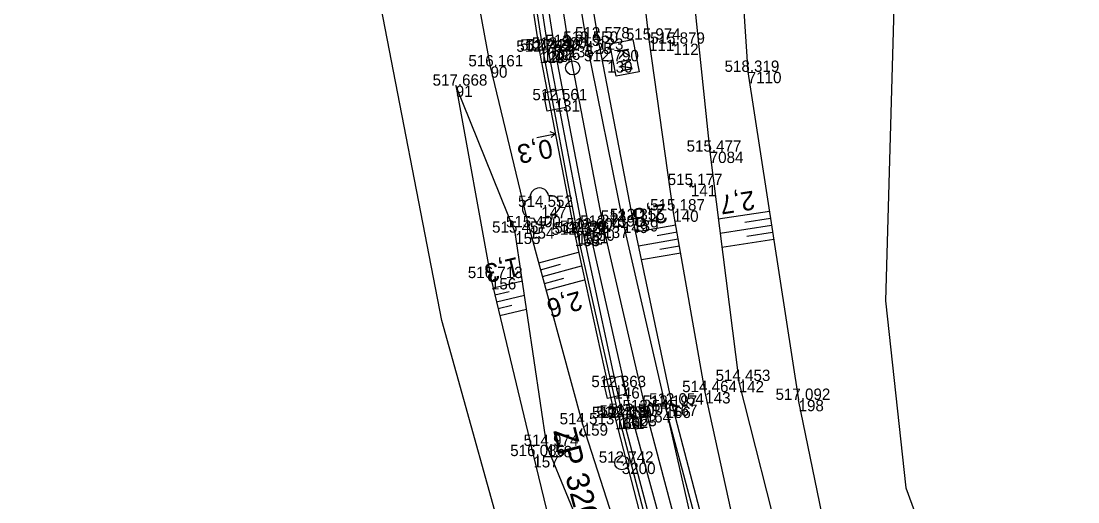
# Model space of a CAD drawing. Extents: x -1234191 to 23050, y -1290331 to -741191.
# Drawn here: x -865462.2 to -865350.2, y -1105605.2 to -1105554.3 of the extents above; entities that cross this region are included whole.
import ezdxf

# ---------------------------------------------------------------- set-up
doc = ezdxf.new("R2010")
doc.units = 0
for name, color, linetype in [('Vrstva 1', 7, 'Continuous'), ('Vrstva 13', 7, 'Continuous'), ('Vrstva 4', 7, 'Continuous'), ('Vrstva 41', 7, 'Continuous'), ('Vrstva 48', 7, 'Continuous'), ('Vrstva 49', 7, 'Continuous'), ('Vrstva 50', 7, 'Continuous'), ('Vrstva 53', 7, 'Continuous'), ('Vrstva 60', 7, 'Continuous'), ('Vrstva 61', 7, 'Continuous'), ('Vrstva 63', 7, 'Continuous'), ('Vrstva 7', 7, 'Continuous')]:
    doc.layers.add(name, color=color, linetype=linetype)

msp = doc.modelspace()

# ---------------------------------------------------------------- linework, layer by layer
at = {"layer": 'Vrstva 1'}
msp.add_lwpolyline([(-865407.2, -1105537.57), (-865404.2, -1105556.92), (-865400.51, -1105576.04), (-865396.02, -1105595.58), (-865390.86, -1105614.99), (-865387.31, -1105627.06), (-865386.58, -1105629.41), (-865385.51, -1105632.84), (-865385.19, -1105633.84), (-865378.99, -1105652.19), (-865371.92, -1105670.92), (-865371.89, -1105670.99), (-865364.34, -1105688.96), (-865356.16, -1105706.67), (-865347.54, -1105724.06), (-865338.71, -1105740.82), (-865331.55, -1105753.84), (-865329.65, -1105757.23), (-865318.34, -1105777.44), (-865311.67, -1105789.32), (-865293.8, -1105821.19)], dxfattribs=at)
at = {"layer": 'Vrstva 13'}
msp.add_line((-865407.56, -1105566.6), (-865405.6, -1105566.22), dxfattribs=at)
for points in [[(-865410.27, -1105538.13), (-865407.28, -1105557.54), (-865403.54, -1105576.91), (-865399.27, -1105596.3), (-865393.93, -1105616.95), (-865388.24, -1105635.29), (-865382.22, -1105653.37), (-865374.74, -1105672.84), (-865374.38, -1105672.66), (-865381.82, -1105653.22), (-865387.9, -1105635.18), (-865393.45, -1105616.73), (-865398.82, -1105596.26), (-865403.23, -1105576.74), (-865406.87, -1105557.41), (-865409.86, -1105538.2)], [(-865406.03, -1105566.61), (-865405.6, -1105566.22), (-865406.15, -1105566.02)]]:
    msp.add_lwpolyline(points, dxfattribs=at)
at = {"layer": 'Vrstva 4'}
for points in [[(-865415.79, -1105407.51), (-865415.01, -1105426.56), (-865414.09, -1105450.47), (-865411.46, -1105474.69), (-865410.07, -1105496.27), (-865407.86, -1105518.06), (-865405.51, -1105537.28), (-865402.3, -1105556.57), (-865398.44, -1105575.52), (-865393.92, -1105595.1), (-865389.46, -1105614.69), (-865383.95, -1105633.21), (-865377.69, -1105651.78), (-865370.49, -1105670.43), (-865362.74, -1105688.31), (-865354.73, -1105705.92), (-865346.08, -1105723.23), (-865337.3, -1105740.11), (-865328.12, -1105756.48), (-865310.18, -1105788.44), (-865292.19, -1105820.36)], [(-865241.39, -1105918.85), (-865246.2, -1105909.18), (-865270.79, -1105865.58), (-865295.11, -1105821.95), (-865312.96, -1105790.18), (-865331.02, -1105758.11), (-865339.94, -1105741.48), (-865348.82, -1105724.71), (-865357.64, -1105707.33), (-865365.7, -1105689.59), (-865373.31, -1105671.54), (-865380.29, -1105652.6), (-865386.74, -1105634.02), (-865392.22, -1105615.41), (-865397.53, -1105595.97), (-865401.98, -1105576.34), (-865405.63, -1105557.2), (-865408.67, -1105537.76), (-865411.14, -1105518.31), (-865413.54, -1105496.5), (-865416.28, -1105475.04), (-865418.37, -1105450.92), (-865420.43, -1105426.62), (-865421.34, -1105417.32)], [(-865296.64, -1105822.58), (-865314.45, -1105791.04), (-865319.55, -1105779.82), (-865319.29, -1105779.67), (-865319.98, -1105778.49), (-865320.82, -1105777.03), (-865321.08, -1105777.18), (-865332.08, -1105758.78), (-865341.61, -1105742.18), (-865350.52, -1105725.49), (-865354.5, -1105715.08), (-865358.53, -1105707.69), (-865366.66, -1105690.21), (-865373.99, -1105671.92), (-865381.07, -1105652.97), (-865387.57, -1105634.34), (-865393.24, -1105615.74), (-865398.46, -1105596.14), (-865402.66, -1105576.6), (-865406.3, -1105557.39), (-865409.33, -1105537.82), (-865412.23, -1105518.23), (-865414.32, -1105496.69), (-865416.28, -1105475.04)], [(-865362.1, -1105687.75), (-865369.61, -1105670.04), (-865377.07, -1105651.54), (-865383.19, -1105632.91), (-865388.73, -1105614.46), (-865393.92, -1105595.1)]]:
    msp.add_lwpolyline(points, dxfattribs=at)
at = {"layer": 'Vrstva 41'}
for points in [[(-865404.87, -1105561.49), (-865404.49, -1105563.45), (-865406.46, -1105563.83), (-865406.83, -1105561.87), (-865404.87, -1105561.49)], [(-865398.58, -1105591.84), (-865398.13, -1105593.79), (-865400.08, -1105594.23), (-865400.53, -1105592.28), (-865398.58, -1105591.84)]]:
    msp.add_lwpolyline(points, dxfattribs=at)
at = {"layer": 'Vrstva 48'}
for p, q in [((-865382.92, -1105574.43), (-865388.33, -1105575.27)), ((-865392.83, -1105575.89), (-865397.08, -1105576.64)), ((-865382.69, -1105575.91), (-865388.15, -1105576.76)), ((-865382.81, -1105575.17), (-865385.52, -1105575.59)), ((-865392.7, -1105576.62), (-865394.81, -1105577)), ((-865382.58, -1105576.65), (-865385.31, -1105577.08)), ((-865392.57, -1105577.36), (-865396.77, -1105578.1)), ((-865392.44, -1105578.1), (-865394.53, -1105578.47)), ((-865382.46, -1105577.39), (-865387.96, -1105578.25)), ((-865407.34, -1105579.88), (-865403.13, -1105578.73)), ((-865392.31, -1105578.84), (-865396.46, -1105579.57)), ((-865407.15, -1105580.6), (-865405.06, -1105580.03)), ((-865406.95, -1105581.33), (-865402.81, -1105580.2)), ((-865412.16, -1105582.53), (-865409.08, -1105581.79)), ((-865406.75, -1105582.05), (-865404.7, -1105581.49)), ((-865406.56, -1105582.77), (-865402.49, -1105581.67)), ((-865411.99, -1105583.26), (-865410.48, -1105582.9)), ((-865411.82, -1105583.99), (-865408.86, -1105583.28)), ((-865411.64, -1105584.72), (-865410.2, -1105584.37)), ((-865411.47, -1105585.45), (-865408.64, -1105584.77))]:
    msp.add_line(p, q, dxfattribs=at)
at = {"layer": 'Vrstva 49'}
for p, q in [((-865393.3, -1105556.54), (-865392.89, -1105556.82)), ((-865392.95, -1105556.47), (-865393.23, -1105556.89)), ((-865391.44, -1105571.5), (-865391.03, -1105571.78)), ((-865391.1, -1105571.44), (-865391.38, -1105571.85))]:
    msp.add_line(p, q, dxfattribs=at)
for points in [[(-865376.08, -1105650.96), (-865382.42, -1105632.94), (-865388.77, -1105611.85), (-865393.22, -1105594.87), (-865397.35, -1105575.35), (-865401.05, -1105556.12), (-865404.23, -1105536.89), (-865406.54, -1105517.77), (-865408.64, -1105496.06), (-865410.44, -1105474.57), (-865412.66, -1105450.47), (-865415.01, -1105426.56), (-865415.79, -1105407.51), (-865415.46, -1105367.24), (-865402.91, -1105366.08)], [(-865376.08, -1105650.96), (-865381.49, -1105628.02), (-865385.33, -1105613.53), (-865389.71, -1105593.56), (-865393.1, -1105574.33), (-865395.67, -1105556.25), (-865397.92, -1105536.92), (-865399.63, -1105517.59), (-865400.81, -1105494.21), (-865401.64, -1105478.42), (-865402.71, -1105458.47), (-865403.84, -1105434.14), (-865404.66, -1105411.01), (-865404.93, -1105394.99), (-865404.52, -1105373.59), (-865402.91, -1105366.08)], [(-865351.97, -1105725.83), (-865369.94, -1105691.32), (-865377.16, -1105673.07), (-865384.45, -1105654.06), (-865390.82, -1105634.91), (-865396.67, -1105615.66), (-865402.69, -1105596.97), (-865408.37, -1105576.11), (-865412.45, -1105559.08), (-865416.15, -1105538.99), (-865419.73, -1105517.79), (-865422.38, -1105496.03), (-865425.12, -1105475.83), (-865429.11, -1105455.44), (-865430.73, -1105438.55), (-865434.48, -1105409.62)], [(-865399.15, -1105416.76), (-865397.64, -1105467.39), (-865396.34, -1105502.42), (-865392.84, -1105533.61), (-865389.24, -1105568.11), (-865386.17, -1105592.38)], [(-865387.69, -1105421.66), (-865390.47, -1105465.95), (-865389.12, -1105502.7), (-865386.88, -1105534.5), (-865385.21, -1105559.66), (-865379.83, -1105594.38)], [(-865422.31, -1105426.46), (-865420.33, -1105451.17), (-865417.49, -1105475.54), (-865415.59, -1105496.85), (-865413.09, -1105518.48), (-865410.27, -1105538.13), (-865407.28, -1105557.54), (-865403.54, -1105576.91), (-865399.27, -1105596.3), (-865393.93, -1105616.95), (-865388.24, -1105635.29), (-865382.22, -1105653.37), (-865374.74, -1105672.84), (-865366.66, -1105690.21), (-865358.53, -1105707.69), (-865354.5, -1105715.08), (-865354.89, -1105715.23), (-865355.57, -1105715.19), (-865351.97, -1105725.83)], [(-865367.33, -1105722.92), (-865361.18, -1105725.01), (-865360.13, -1105719.69), (-865364.91, -1105707.68), (-865371.9, -1105691.75), (-865379.5, -1105673.99), (-865387.74, -1105654.93), (-865394.03, -1105635.29), (-865399.6, -1105615.95), (-865406.5, -1105599.25), (-865409.84, -1105576.68), (-865416.14, -1105561.12)], [(-865416.14, -1105561.12), (-865412.41, -1105581.49), (-865407.92, -1105600.33), (-865403.84, -1105617.1), (-865398, -1105634.77), (-865390.59, -1105656.19), (-865383.28, -1105675.15), (-865374.91, -1105696.09), (-865371.47, -1105704.44), (-865363.72, -1105720.81), (-865361.18, -1105725.01)], [(-865339.36, -1105717.28), (-865349.98, -1105703.3), (-865358.36, -1105685.8), (-865365.08, -1105668.79), (-865372.58, -1105650.05), (-865376.35, -1105630.42), (-865381.4, -1105611.13), (-865386.17, -1105592.38)], [(-865334.44, -1105710.92), (-865336.95, -1105714.53), (-865344.09, -1105703.75), (-865354.14, -1105682.14), (-865359.68, -1105665.86), (-865365.7, -1105648.37), (-865371.35, -1105629.41), (-865375.36, -1105616.13), (-865379.83, -1105594.38)]]:
    msp.add_lwpolyline(points, dxfattribs=at)
at = {"layer": 'Vrstva 50'}
msp.add_line((-865407.11, -1105573.88), (-865407.08, -1105574.02), dxfattribs=at)
for centre, start, end in [((-865407.28, -1105572.95), 10.9212, 190.9212), ((-865406.11, -1105573.75), 280.9212, 100.9212), ((-865408.08, -1105574.13), 100.9212, 280.9212), ((-865406.91, -1105574.92), 190.9212, 10.9212)]:
    msp.add_arc(centre, 1, start, end, dxfattribs=at)
at = {"layer": 'Vrstva 53'}
for points in [[(-865401.73, -1105642.98), (-865417.63, -1105585.97), (-865424.49, -1105550.46), (-865433.05, -1105459.11), (-865432.13, -1105450.64), (-865436.38, -1105418.03), (-865442.37, -1105372.04), (-865443.53, -1105360.94), (-865451.45, -1105359.03), (-865457.01, -1105352.36), (-865460.16, -1105345.64), (-865461.75, -1105336.51), (-865458.39, -1105309.04), (-865454.41, -1105297.45), (-865462.17, -1105175.64), (-865449.11, -1105046.26), (-865448.86, -1105042.88)], [(-865368.27, -1105423.41), (-865367.22, -1105456.52), (-865375.2, -1105489.27), (-865369.7, -1105551.6), (-865370.63, -1105583.91), (-865368.46, -1105603.69), (-865326.5, -1105717.99), (-865321.81, -1105718.79), (-865313.84, -1105726.53), (-865332.54, -1105731.79), (-865234.42, -1105909.3), (-865227.66, -1105917.88)]]:
    msp.add_lwpolyline(points, dxfattribs=at)
at = {"layer": 'Vrstva 60'}
for p, q in [((-865404.2, -1105556.92), (-865404.2, -1105556.92)), ((-865402.3, -1105556.57), (-865402.3, -1105556.57)), ((-865401.05, -1105556.12), (-865401.05, -1105556.12)), ((-865395.67, -1105556.25), (-865395.67, -1105556.25)), ((-865393.09, -1105556.68), (-865393.09, -1105556.68)), ((-865407.28, -1105557.54), (-865407.28, -1105557.54)), ((-865406.87, -1105557.41), (-865406.87, -1105557.41)), ((-865406.3, -1105557.39), (-865406.3, -1105557.39)), ((-865405.63, -1105557.2), (-865405.63, -1105557.2)), ((-865412.45, -1105559.08), (-865412.45, -1105559.08)), ((-865400.1, -1105558.54), (-865400.1, -1105558.54)), ((-865385.21, -1105559.66), (-865385.21, -1105559.66)), ((-865416.14, -1105561.12), (-865416.14, -1105561.12)), ((-865405.66, -1105562.66), (-865405.66, -1105562.66)), ((-865389.24, -1105568.11), (-865389.24, -1105568.11)), ((-865391.24, -1105571.64), (-865391.24, -1105571.64)), ((-865407.09, -1105573.95), (-865407.09, -1105573.95)), ((-865393.1, -1105574.33), (-865393.1, -1105574.33)), ((-865408.37, -1105576.11), (-865408.37, -1105576.11)), ((-865400.51, -1105576.04), (-865400.51, -1105576.04)), ((-865398.44, -1105575.52), (-865398.44, -1105575.52)), ((-865397.35, -1105575.35), (-865397.35, -1105575.35)), ((-865409.84, -1105576.68), (-865409.84, -1105576.68)), ((-865403.54, -1105576.91), (-865403.54, -1105576.91)), ((-865403.23, -1105576.74), (-865403.23, -1105576.74)), ((-865402.66, -1105576.6), (-865402.66, -1105576.6)), ((-865401.98, -1105576.34), (-865401.98, -1105576.34)), ((-865412.41, -1105581.49), (-865412.41, -1105581.49)), ((-865386.17, -1105592.38), (-865386.17, -1105592.38)), ((-865399.33, -1105593.03), (-865399.33, -1105593.03)), ((-865389.71, -1105593.56), (-865389.71, -1105593.56)), ((-865393.92, -1105595.1), (-865393.92, -1105595.1)), ((-865393.22, -1105594.87), (-865393.22, -1105594.87)), ((-865379.83, -1105594.38), (-865379.83, -1105594.38)), ((-865399.27, -1105596.3), (-865399.27, -1105596.3)), ((-865398.82, -1105596.26), (-865398.82, -1105596.26)), ((-865398.46, -1105596.14), (-865398.46, -1105596.14)), ((-865397.53, -1105595.97), (-865397.53, -1105595.97)), ((-865396.02, -1105595.58), (-865396.02, -1105595.58)), ((-865402.69, -1105596.97), (-865402.69, -1105596.97)), ((-865406.5, -1105599.25), (-865406.5, -1105599.25)), ((-865407.92, -1105600.33), (-865407.92, -1105600.33)), ((-865398.55, -1105601.03), (-865398.55, -1105601.03))]:
    msp.add_line(p, q, dxfattribs=at)
at = {"layer": 'Vrstva 63'}
msp.add_line((-865398.56, -1105600.98), (-865398.53, -1105601.08), dxfattribs=at)
msp.add_circle((-865398.55, -1105601.03), 0.756, dxfattribs=at)
at = {"layer": 'Vrstva 7'}
msp.add_line((-865400.1, -1105558.54), (-865399.49, -1105558.42), dxfattribs=at)
msp.add_lwpolyline([(-865399.82, -1105556.71), (-865397.38, -1105556.24), (-865396.72, -1105559.66), (-865399.16, -1105560.13)], close=True, dxfattribs=at)
msp.add_circle((-865403.75, -1105559.24), 0.75, dxfattribs=at)

# ---------------------------------------------------------------- texts
at = {"layer": 'Vrstva 13'}
msp.add_text('0,3', height=2, rotation=190.9373, dxfattribs=at).set_placement((-865406.1, -1105566.74))
at = {"layer": 'Vrstva 48'}
for s, rotation, p in [('2,7', 188.82, (-865384.63, -1105572.22)), ('2,8', 190.0078, (-865393.91, -1105573.57)), ('1,3', 193.4041, (-865409.62, -1105579.23)), ('2,6', 195.2295, (-865403.07, -1105582.83))]:
    msp.add_text(s, height=2, rotation=rotation, dxfattribs=at).set_placement(p)
at = {"layer": 'Vrstva 60'}
for s, p in [('126', (-865405.63, -1105558.4)), ('135', (-865404.2, -1105558.12)), ('125', (-865402.3, -1105557.77)), ('123', (-865401.05, -1105557.32)), ('111', (-865395.67, -1105557.45)), ('112', (-865393.09, -1105557.88)), ('129', (-865407.28, -1105558.74)), ('128', (-865406.87, -1105558.61)), ('127', (-865406.3, -1105558.59)), ('90', (-865412.45, -1105560.28)), ('130', (-865400.1, -1105559.74)), ('7110', (-865385.21, -1105560.86)), ('91', (-865416.14, -1105562.32)), ('131', (-865405.66, -1105563.86)), ('7084', (-865389.24, -1105569.31)), ('141', (-865391.24, -1105572.84)), ('147', (-865407.09, -1105575.15)), ('140', (-865393.1, -1105575.53)), ('154', (-865408.37, -1105577.31)), ('137', (-865400.51, -1105577.25)), ('149', (-865398.44, -1105576.72)), ('139', (-865397.35, -1105576.55)), ('155', (-865409.84, -1105577.88)), ('153', (-865403.54, -1105578.11)), ('152', (-865403.23, -1105577.94)), ('151', (-865402.66, -1105577.8)), ('150', (-865401.98, -1105577.54)), ('156', (-865412.41, -1105582.69)), ('142', (-865386.17, -1105593.58)), ('146', (-865399.33, -1105594.24)), ('143', (-865389.71, -1105594.76)), ('166', (-865393.92, -1105596.3)), ('167', (-865393.22, -1105596.07)), ('198', (-865379.83, -1105595.58)), ('160', (-865399.27, -1105597.5)), ('161', (-865398.82, -1105597.46)), ('162', (-865398.46, -1105597.34)), ('163', (-865397.53, -1105597.17)), ('164', (-865396.02, -1105596.78)), ('159', (-865402.69, -1105598.17)), ('158', (-865406.5, -1105600.45)), ('157', (-865407.92, -1105601.53)), ('3200', (-865398.55, -1105602.23))]:
    msp.add_text(s, height=1.2, dxfattribs=at).set_placement(p)
at = {"layer": 'Vrstva 61'}
for s, p in [('512.578', (-865403.51, -1105556.12)), ('512.800', (-865408.08, -1105557.2)), ('512.915', (-865406.65, -1105556.92)), ('512.550', (-865404.75, -1105556.57)), ('515.974', (-865398.12, -1105556.25)), ('515.879', (-865395.55, -1105556.68)), ('512.782', (-865409.73, -1105557.54)), ('512.429', (-865409.32, -1105557.41)), ('512.496', (-865408.75, -1105557.39)), ('516.161', (-865414.8, -1105559.08)), ('512.790', (-865402.55, -1105558.54)), ('518.319', (-865387.67, -1105559.66)), ('517.668', (-865418.59, -1105561.12)), ('512.561', (-865408.02, -1105562.66)), ('515.477', (-865391.69, -1105568.11)), ('515.177', (-865393.69, -1105571.64)), ('514.552', (-865409.54, -1105573.95)), ('515.187', (-865395.55, -1105574.33)), ('515.400', (-865410.82, -1105576.11)), ('512.739', (-865402.96, -1105576.04)), ('512.411', (-865400.79, -1105575.52)), ('512.355', (-865399.81, -1105575.35)), ('515.457', (-865412.29, -1105576.68)), ('512.577', (-865405.99, -1105576.91)), ('512.326', (-865405.68, -1105576.74)), ('512.387', (-865405.11, -1105576.6)), ('512.604', (-865404.43, -1105576.34)), ('516.713', (-865414.86, -1105581.49)), ('512.363', (-865401.78, -1105593.03)), ('514.453', (-865388.62, -1105592.38)), ('514.464', (-865392.16, -1105593.56)), ('512.197', (-865396.37, -1105595.1)), ('512.054', (-865395.67, -1105594.87)), ('517.092', (-865382.27, -1105594.38)), ('512.428', (-865401.72, -1105596.3)), ('512.132', (-865401.27, -1105596.26)), ('512.130', (-865400.91, -1105596.14)), ('512.500', (-865399.98, -1105595.97)), ('512.545', (-865398.48, -1105595.58)), ('514.513', (-865405.14, -1105596.97)), ('514.974', (-865408.95, -1105599.25)), ('516.086', (-865410.37, -1105600.33)), ('512.742', (-865400.99, -1105601.03))]:
    msp.add_text(s, height=1.2, dxfattribs=at).set_placement(p)
at = {"layer": 'Vrstva 63'}
msp.add_text('ŽP 3200', height=2.4, rotation=284.8706, dxfattribs=at).set_placement((-865405.83, -1105597.65))
at = {"layer": 'Vrstva 7'}
msp.add_text('KM', height=1.247, rotation=280.9212, dxfattribs=at).set_placement((-865399.07, -1105557.3))

doc.saveas('drawing.dxf')
